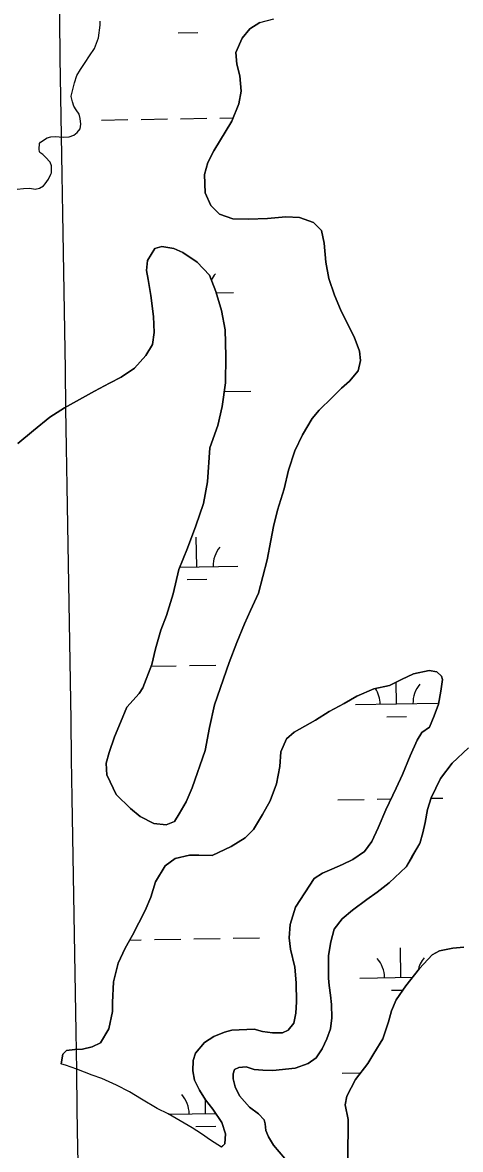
# Model space of a CAD drawing. Extents: x 3855477 to 3893699, y 299188 to 325115.
# Drawn here: x 3870026 to 3870559, y 320978 to 322349 of the extents above; entities that cross this region are included whole.
import ezdxf

# ---------------------------------------------------------------- set-up
doc = ezdxf.new("R2010")
doc.units = 0
for name, color, linetype in [('V-GRID-MAJR', 7, 'Continuous'), ('V-TOPO-SHOR', 7, 'Continuous'), ('V-WETL-SWMP', 7, 'Continuous')]:
    doc.layers.add(name, color=color, linetype=linetype)

msp = doc.modelspace()

# ---------------------------------------------------------------- linework, layer by layer
at = {"layer": 'V-GRID-MAJR'}
msp.add_spline([(3870354.6, 304789.8), (3870305.8, 307816.8), (3870207.9, 313876.8), (3870110.1, 319936.8), (3870061.1, 322969.9)], degree=3, dxfattribs=at)
at = {"layer": 'V-TOPO-SHOR'}
msp.add_line((3870267.8, 320981.2), (3870267.8, 320981.2), dxfattribs=at)
for points in [[(3870019.4, 322146.7), (3870026.9, 322147.6), (3870034.8, 322147.7), (3870041.1, 322146.6), (3870046.6, 322147.9), (3870051.3, 322150.7), (3870053.3, 322153.1), (3870057.6, 322158.7), (3870060.2, 322164.7), (3870061, 322166.6), (3870061.3, 322173.8), (3870061.3, 322174.9), (3870059.6, 322179.3), (3870053.6, 322185.5), (3870050.4, 322188.6), (3870046.8, 322191.3), (3870046.4, 322192.1), (3870046, 322195.3), (3870046.3, 322202), (3870047.9, 322203.6), (3870055.7, 322209.2), (3870060.4, 322210.1), (3870065.5, 322210.6), (3870075.4, 322209.9), (3870082.5, 322210.4), (3870088.4, 322212.4), (3870092.3, 322215.7), (3870095.8, 322220.1), (3870096.9, 322225.6), (3870096, 322232.7), (3870094.8, 322237.8), (3870091.2, 322243.3), (3870088.3, 322247.6), (3870086.7, 322252.7), (3870085, 322259.4), (3870085, 322259.8), (3870085.4, 322261.4), (3870089.1, 322276.1), (3870091.8, 322284.8), (3870096.4, 322292), (3870102.2, 322300.7), (3870107.3, 322308.7), (3870113.5, 322317.9), (3870118.4, 322330.6), (3870120.2, 322346), (3870120.5, 322350.8)], [(3870201, 321627.9), (3870194.3, 321610.2), (3870187.7, 321587.2), (3870183.1, 321568.5), (3870172.3, 321540.1), (3870167.6, 321533.1), (3870152.9, 321516.4), (3870145.2, 321497.6), (3870137.9, 321480.4), (3870131.3, 321461.1), (3870127.7, 321448.3), (3870128.4, 321433.9), (3870129, 321433.4), (3870140, 321410.1), (3870157.3, 321393.2), (3870169.1, 321383.3), (3870185.8, 321375), (3870200.7, 321373.1), (3870210.8, 321377.5), (3870216.5, 321386.6), (3870224.9, 321401.1), (3870232.1, 321418.3), (3870248, 321463.8), (3870253.5, 321491.6), (3870259.5, 321519.4), (3870277.5, 321570.9), (3870286.7, 321595), (3870296, 321618), (3870303.3, 321634.1), (3870313.1, 321655.1), (3870323.7, 321695.7), (3870328.2, 321719.3), (3870331.2, 321736.4), (3870336.2, 321756.2), (3870344.4, 321781.9), (3870349.4, 321804.9), (3870357.1, 321828.4), (3870366.4, 321847.7), (3870378.4, 321867.6), (3870386.8, 321877.9), (3870402.6, 321893), (3870414.2, 321904.4), (3870423.7, 321913), (3870434.2, 321925.5), (3870437.2, 321938.3), (3870436, 321949.5), (3870429.3, 321967), (3870420.6, 321984.5), (3870412.9, 322000.3), (3870405.7, 322017.8), (3870398.5, 322038), (3870395, 322057.7), (3870393.1, 322081.1), (3870389.7, 322096.5), (3870380, 322106), (3870362.8, 322112.2), (3870346.3, 322113), (3870323.9, 322111.1), (3870301, 322110.3), (3870281.8, 322110.5), (3870265.7, 322116.2), (3870254.9, 322126.7), (3870248.3, 322142.1), (3870247.5, 322164.4), (3870251.5, 322178.9), (3870258.8, 322193.4), (3870280.7, 322229.4), (3870289, 322250.3), (3870291.9, 322265.8), (3870290.1, 322284.5), (3870286.7, 322298.8), (3870285.4, 322312.7), (3870293.2, 322330.4), (3870302.6, 322341.7), (3870314.8, 322349.3), (3870331.8, 322353.8)], [(3870020, 321837.1), (3870039, 321852.9), (3870059, 321869.1), (3870077, 321880.6), (3870113.5, 321900.8), (3870131.5, 321910.6), (3870145.8, 321917.8), (3870162.2, 321928.7), (3870175.8, 321944.3), (3870184.2, 321957.8), (3870186.1, 321972.2), (3870185.3, 321991.9), (3870181.8, 322017.4), (3870178.8, 322036.6), (3870176.6, 322047.8), (3870178, 322060), (3870186.8, 322074.6), (3870195.3, 322076.8), (3870209.8, 322074.3), (3870221, 322069.7), (3870238.3, 322057.7), (3870253.4, 322041.9), (3870261.1, 322022.3), (3870267.9, 321998.9), (3870272.5, 321975.5), (3870273.4, 321943.5), (3870272.8, 321911), (3870268.9, 321882.1), (3870263.4, 321859.1), (3870253.6, 321831.8), (3870251, 321790.7), (3870246, 321764), (3870236.8, 321737.2), (3870226.5, 321709.9), (3870216.2, 321684.1), (3870209.1, 321654.2), (3870201, 321627.9)], [(3870268.1, 320981.5), (3870272, 320985), (3870272.9, 320997.2), (3870268.4, 321011), (3870257.6, 321027.3), (3870248.4, 321038.8), (3870241.3, 321050.4), (3870235.3, 321062.5), (3870233.1, 321074.2), (3870233.4, 321086.4), (3870236.5, 321095.4), (3870247.5, 321108.3), (3870258.5, 321115.9), (3870271.7, 321120.9), (3870280.7, 321123.6), (3870307.7, 321124.5), (3870317.8, 321122), (3870330.1, 321120.1), (3870342.3, 321120.2), (3870349.1, 321123.5), (3870355.9, 321132.1), (3870358.4, 321144.3), (3870359.3, 321158.1), (3870358.9, 321180.9), (3870357.1, 321200), (3870352, 321222.2), (3870350.2, 321236), (3870351.6, 321251.9), (3870358.2, 321273.3), (3870380.6, 321308.1), (3870391.1, 321314.6), (3870402.1, 321319.5), (3870415.3, 321325), (3870428, 321331), (3870442.2, 321340.7), (3870451, 321353.1), (3870458.8, 321369.6), (3870468, 321391.5), (3870480.4, 321417.7), (3870488.1, 321434.7), (3870497.4, 321457.2), (3870506.1, 321476.4), (3870511.8, 321485.5), (3870521.3, 321492), (3870526.9, 321505.9), (3870532, 321520.2), (3870535, 321535.7), (3870536.9, 321550), (3870535.8, 321554.3), (3870529.9, 321559.5), (3870520.9, 321561), (3870501.8, 321557), (3870487.1, 321549.9), (3870472.3, 321542.8), (3870453.3, 321538.8), (3870432.7, 321530), (3870417.4, 321520.8), (3870399, 321511), (3870382.2, 321500.7), (3870356.4, 321486), (3870346.9, 321477.9), (3870340.2, 321461.9), (3870338.9, 321444.4), (3870334.9, 321423.1), (3870327.3, 321402.3), (3870317.9, 321385.7), (3870307, 321367.5), (3870296.6, 321357.3), (3870279.7, 321347), (3870256.5, 321336.1), (3870240.6, 321336.4), (3870228.9, 321336.2), (3870211.5, 321332.3), (3870199.4, 321323.6), (3870187.5, 321303.8), (3870181.9, 321285.2), (3870175.2, 321269.2), (3870159.7, 321239.2), (3870150.9, 321223.2), (3870142.1, 321205), (3870136.6, 321182.1), (3870135.4, 321157.2), (3870135.5, 321146), (3870131, 321125.3), (3870120.6, 321108.2), (3870110.6, 321103.3), (3870099, 321100.4), (3870089.4, 321099.8), (3870079.4, 321098.6), (3870074.7, 321094.3), (3870072.8, 321082.4)], [(3870568.6, 321467.1), (3870548.7, 321448.2), (3870534.6, 321429.5), (3870523.3, 321406), (3870518.7, 321392.1), (3870515.7, 321376.2), (3870513.2, 321363.4), (3870509.2, 321350.6), (3870499.9, 321334.5), (3870492.6, 321322.2), (3870472.2, 321302.9), (3870457.5, 321291.5), (3870444.9, 321282.3), (3870427.5, 321269.4), (3870414.9, 321259.1), (3870405, 321246.2), (3870401, 321230.8), (3870398, 321214.3), (3870398.2, 321200.5), (3870398.4, 321186.7), (3870399.1, 321177.7), (3870400.8, 321166.1), (3870402, 321154.9), (3870402.2, 321138.5), (3870400.8, 321125.2), (3870396.2, 321112.9), (3870390.6, 321100.6), (3870383.3, 321089.9), (3870373.3, 321082.9), (3870357.5, 321077.4), (3870330.4, 321074.4), (3870318.2, 321074.7), (3870307.6, 321075.6), (3870298, 321078.7), (3870289, 321078), (3870283.7, 321075.8), (3870282.2, 321070.5), (3870282.3, 321064.1), (3870284.5, 321054.6), (3870290, 321043.6), (3870301.9, 321029.9), (3870313.1, 321021.6), (3870320.1, 321014.3), (3870321.2, 321009.5), (3870321.9, 321001.5), (3870325.2, 320993.6), (3870331.1, 320983.6), (3870345.2, 320967.4)], [(3870421.6, 320966.3), (3870421.9, 320981.7), (3870422.2, 320999.7), (3870422, 321014.6), (3870418.6, 321032.6), (3870420.5, 321043.2), (3870430.9, 321063.5), (3870446, 321082.8), (3870453.3, 321095.1), (3870464.2, 321112.8), (3870471.3, 321133.6), (3870474.8, 321146.9), (3870480.5, 321160.2), (3870492.5, 321177.4), (3870509.1, 321198.3), (3870524.3, 321215), (3870533.3, 321219.9), (3870549.7, 321223.3), (3870562.9, 321224.5)], [(3870267.8, 320981.2), (3870254.6, 320989.8), (3870243.8, 320997.5), (3870232.2, 321004.5), (3870203.1, 321021.5), (3870189.6, 321028.1), (3870170.8, 321039.7), (3870156, 321048.6), (3870140.1, 321056.7), (3870122.2, 321064.7), (3870110.6, 321068.9), (3870091.9, 321076.2), (3870078, 321080.8), (3870073.5, 321082.2)]]:
    msp.add_lwpolyline(points, dxfattribs=at)
at = {"layer": 'V-WETL-SWMP'}
for p, q in [((3870118.4, 322330.6), (3870120.2, 322346)), ((3870120.2, 322346), (3870120.5, 322350.8)), ((3870314.8, 322349.3), (3870302.6, 322341.7)), ((3870113.4, 322317.9), (3870118.4, 322330.6)), ((3870215.2, 322336.9), (3870239.2, 322337.3)), ((3870293.2, 322330.4), (3870285.4, 322312.7)), ((3870302.6, 322341.7), (3870293.2, 322330.4)), ((3870107.3, 322308.7), (3870113.4, 322317.9)), ((3870102.2, 322300.7), (3870107.3, 322308.7)), ((3870285.4, 322312.7), (3870286.7, 322298.8)), ((3870091.8, 322284.8), (3870096.4, 322292)), ((3870096.4, 322292), (3870102.2, 322300.7)), ((3870286.7, 322298.8), (3870290.1, 322284.5)), ((3870085.4, 322261.4), (3870089.1, 322276.1)), ((3870089.1, 322276.1), (3870091.8, 322284.8)), ((3870290.1, 322284.5), (3870291.9, 322265.8)), ((3870291.9, 322265.8), (3870289, 322250.3)), ((3870085, 322259.8), (3870085.4, 322261.4)), ((3870085, 322259.4), (3870085, 322259.8)), ((3870086.7, 322252.7), (3870085, 322259.4)), ((3870088.3, 322247.6), (3870086.7, 322252.7)), ((3870289, 322250.3), (3870280.7, 322229.4)), ((3870091.2, 322243.3), (3870088.3, 322247.6)), ((3870094.8, 322237.8), (3870091.2, 322243.3)), ((3870096, 322232.7), (3870094.8, 322237.8)), ((3870095.8, 322220.1), (3870096.9, 322225.6)), ((3870096.9, 322225.6), (3870096, 322232.7)), ((3870122.1, 322230.7), (3870154.1, 322231.2)), ((3870170.1, 322231.5), (3870202.1, 322232)), ((3870218.1, 322232.3), (3870250.1, 322232.8)), ((3870280.7, 322229.4), (3870258.8, 322193.4)), ((3870266.1, 322233.1), (3870282.2, 322233.3)), ((3870047.9, 322203.6), (3870055.7, 322209.2)), ((3870055.7, 322209.2), (3870060.4, 322210.1)), ((3870060.4, 322210.1), (3870065.5, 322210.6)), ((3870065.5, 322210.6), (3870075.4, 322209.9)), ((3870075.4, 322209.9), (3870082.5, 322210.4)), ((3870082.5, 322210.4), (3870088.4, 322212.4)), ((3870088.4, 322212.4), (3870092.3, 322215.7)), ((3870092.3, 322215.7), (3870095.8, 322220.1)), ((3870046, 322195.3), (3870046.3, 322202)), ((3870046.4, 322192.1), (3870046, 322195.3)), ((3870046.3, 322202), (3870047.9, 322203.6)), ((3870258.8, 322193.4), (3870251.5, 322178.9)), ((3870046.8, 322191.3), (3870046.4, 322192.1)), ((3870050.4, 322188.6), (3870046.8, 322191.3)), ((3870053.6, 322185.5), (3870050.4, 322188.6)), ((3870059.6, 322179.3), (3870053.6, 322185.5)), ((3870061.3, 322174.9), (3870059.6, 322179.3)), ((3870060.2, 322164.7), (3870061, 322166.6)), ((3870061, 322166.6), (3870061.3, 322173.8)), ((3870061.3, 322173.8), (3870061.3, 322174.9)), ((3870251.5, 322178.9), (3870247.5, 322164.4)), ((3870051.3, 322150.7), (3870053.3, 322153.1)), ((3870053.3, 322153.1), (3870057.6, 322158.7)), ((3870057.6, 322158.7), (3870060.2, 322164.7)), ((3870247.5, 322164.4), (3870248.3, 322142.1)), ((3870019.4, 322146.7), (3870026.9, 322147.6)), ((3870026.9, 322147.6), (3870034.8, 322147.7)), ((3870034.8, 322147.7), (3870041.1, 322146.6)), ((3870041.1, 322146.6), (3870046.6, 322147.9)), ((3870046.6, 322147.9), (3870051.3, 322150.7)), ((3870248.3, 322142.1), (3870254.9, 322126.7)), ((3870254.9, 322126.7), (3870265.7, 322116.2)), ((3870265.7, 322116.2), (3870281.8, 322110.5)), ((3870301, 322110.3), (3870323.9, 322111.1)), ((3870323.9, 322111.1), (3870346.3, 322113)), ((3870346.3, 322113), (3870362.8, 322112.2)), ((3870362.8, 322112.2), (3870380, 322106)), ((3870281.8, 322110.5), (3870301, 322110.3)), ((3870380, 322106), (3870389.7, 322096.5)), ((3870389.7, 322096.5), (3870393.1, 322081.1)), ((3870186.8, 322074.6), (3870178, 322060)), ((3870195.3, 322076.8), (3870186.8, 322074.6)), ((3870209.8, 322074.3), (3870195.3, 322076.8)), ((3870221, 322069.7), (3870209.8, 322074.3)), ((3870238.3, 322057.7), (3870221, 322069.7)), ((3870393.1, 322081.1), (3870395, 322057.7)), ((3870178, 322060), (3870176.6, 322047.8)), ((3870253.4, 322041.9), (3870238.3, 322057.7)), ((3870395, 322057.7), (3870398.5, 322038)), ((3870176.6, 322047.8), (3870178.8, 322036.6)), ((3870178.8, 322036.6), (3870181.8, 322017.4)), ((3870261.1, 322022.3), (3870253.4, 322041.9)), ((3870398.5, 322038), (3870405.7, 322017.8)), ((3870181.8, 322017.4), (3870185.3, 321991.9)), ((3870267.9, 321998.9), (3870261.1, 322022.3)), ((3870261.7, 322020.4), (3870282.4, 322020.7)), ((3870405.7, 322017.8), (3870412.9, 322000.3)), ((3870185.3, 321991.9), (3870186.1, 321972.2)), ((3870272.5, 321975.5), (3870267.9, 321998.9)), ((3870412.9, 322000.3), (3870420.6, 321984.5)), ((3870273.4, 321943.5), (3870272.5, 321975.5)), ((3870420.6, 321984.5), (3870429.3, 321967)), ((3870186.1, 321972.2), (3870184.2, 321957.8)), ((3870429.3, 321967), (3870436, 321949.5)), ((3870184.2, 321957.8), (3870175.8, 321944.3)), ((3870436, 321949.5), (3870437.2, 321938.3)), ((3870175.8, 321944.3), (3870162.2, 321928.7)), ((3870272.8, 321911), (3870273.4, 321943.5)), ((3870437.2, 321938.3), (3870434.2, 321925.5)), ((3870162.2, 321928.7), (3870145.8, 321917.8)), ((3870434.2, 321925.5), (3870423.7, 321913)), ((3870131.5, 321910.6), (3870113.5, 321900.8)), ((3870145.8, 321917.8), (3870131.5, 321910.6)), ((3870268.9, 321882.1), (3870272.8, 321911)), ((3870423.7, 321913), (3870414.2, 321904.4)), ((3870113.5, 321900.8), (3870077, 321880.6)), ((3870271.5, 321900.4), (3870303.5, 321900.9)), ((3870402.6, 321893), (3870386.8, 321877.9)), ((3870414.2, 321904.4), (3870402.6, 321893)), ((3870077, 321880.6), (3870059, 321869.1)), ((3870263.4, 321859.1), (3870268.9, 321882.1)), ((3870386.8, 321877.9), (3870378.4, 321867.6)), ((3870059, 321869.1), (3870039, 321852.9)), ((3870378.4, 321867.6), (3870366.4, 321847.7)), ((3870039, 321852.9), (3870020, 321837.1)), ((3870253.6, 321831.8), (3870263.4, 321859.1)), ((3870366.4, 321847.7), (3870357.1, 321828.4)), ((3870251, 321790.7), (3870253.6, 321831.8)), ((3870357.1, 321828.4), (3870349.4, 321804.9)), ((3870349.4, 321804.9), (3870344.4, 321781.9)), ((3870246, 321764), (3870251, 321790.7)), ((3870344.4, 321781.9), (3870336.2, 321756.2)), ((3870236.8, 321737.2), (3870246, 321764)), ((3870336.2, 321756.2), (3870331.2, 321736.4)), ((3870226.5, 321709.9), (3870236.8, 321737.2)), ((3870331.2, 321736.4), (3870328.2, 321719.3)), ((3870237.8, 321687.2), (3870237.2, 321723.2)), ((3870328.2, 321719.3), (3870323.7, 321695.7)), ((3870216.2, 321684.1), (3870226.5, 321709.9)), ((3870217.3, 321686.9), (3870287.8, 321688.1)), ((3870323.7, 321695.7), (3870313.1, 321655.1)), ((3870209.1, 321654.2), (3870216.2, 321684.1)), ((3870226.1, 321671.6), (3870250, 321672)), ((3870201, 321627.9), (3870209.1, 321654.2)), ((3870313.1, 321655.1), (3870303.3, 321634.1)), ((3870303.3, 321634.1), (3870296, 321618)), ((3870194.3, 321610.2), (3870201, 321627.9)), ((3870296, 321618), (3870286.7, 321595)), ((3870187.7, 321587.2), (3870194.3, 321610.2)), ((3870286.7, 321595), (3870277.5, 321570.9)), ((3870183.1, 321568.5), (3870187.7, 321587.2)), ((3870172.3, 321540.1), (3870183.1, 321568.5)), ((3870182.3, 321566.3), (3870212.9, 321566.8)), ((3870228.9, 321567), (3870260.9, 321567.5)), ((3870277.5, 321570.9), (3870259.5, 321519.4)), ((3870167.6, 321533.1), (3870172.3, 321540.1)), ((3870481, 321520.4), (3870480.6, 321546.8)), ((3870152.9, 321516.4), (3870167.6, 321533.1)), ((3870431, 321519.6), (3870531, 321521.2)), ((3870145.2, 321497.6), (3870152.9, 321516.4)), ((3870259.5, 321519.4), (3870253.5, 321491.6)), ((3870137.9, 321480.4), (3870145.2, 321497.6)), ((3870469.3, 321504.7), (3870493.3, 321505.1)), ((3870131.3, 321461.1), (3870137.9, 321480.4)), ((3870253.5, 321491.6), (3870248, 321463.8)), ((3870127.7, 321448.3), (3870131.3, 321461.1)), ((3870248, 321463.8), (3870232.1, 321418.3)), ((3870128.4, 321433.9), (3870127.7, 321448.3)), ((3870129, 321433.4), (3870128.4, 321433.9)), ((3870140, 321410.1), (3870129, 321433.4)), ((3870232.1, 321418.3), (3870224.9, 321401.1)), ((3870157.3, 321393.2), (3870140, 321410.1)), ((3870224.9, 321401.1), (3870216.5, 321386.6)), ((3870409.5, 321403.8), (3870441.5, 321404.3)), ((3870457.5, 321404.5), (3870474.3, 321404.8)), ((3870523.2, 321405.6), (3870537.5, 321405.8)), ((3870169.1, 321383.3), (3870157.3, 321393.2)), ((3870216.5, 321386.6), (3870210.8, 321377.5)), ((3870185.8, 321375), (3870169.1, 321383.3)), ((3870200.7, 321373.1), (3870185.8, 321375)), ((3870210.8, 321377.5), (3870200.7, 321373.1)), ((3870156.3, 321233.1), (3870170.3, 321233.3)), ((3870186.3, 321233.6), (3870218.3, 321234.1)), ((3870234.3, 321234.4), (3870266.3, 321234.9)), ((3870282.3, 321235.2), (3870314.3, 321235.7)), ((3870486.4, 321187.7), (3870485.9, 321223.7)), ((3870436.4, 321186.9), (3870500.9, 321188)), ((3870474.7, 321172.1), (3870488.9, 321172.3)), ((3870414.9, 321071.1), (3870437.1, 321071.5)), ((3870248.6, 321022), (3870248.4, 321038.9)), ((3870203.6, 321021.2), (3870261, 321022.2)), ((3870236.9, 321006.4), (3870260.9, 321006.7))]:
    msp.add_line(p, q, dxfattribs=at)
for points in [[(3870267.8, 320981.2), (3870267.8, 320981.2), (3870254.6, 320989.8), (3870243.8, 320997.5), (3870232.2, 321004.5), (3870203.1, 321021.5), (3870189.6, 321028.1), (3870170.8, 321039.7), (3870156, 321048.6), (3870140.1, 321056.7), (3870122.2, 321064.7), (3870110.6, 321068.9), (3870091.9, 321076.2), (3870078, 321080.8), (3870073.5, 321082.2), (3870072.8, 321082.4), (3870074.7, 321094.3), (3870079.4, 321098.6), (3870089.4, 321099.8), (3870099, 321100.4), (3870110.6, 321103.3), (3870120.6, 321108.2), (3870131, 321125.3), (3870135.5, 321146), (3870135.4, 321157.2), (3870136.6, 321182.1), (3870142.1, 321205), (3870150.9, 321223.2), (3870159.7, 321239.2), (3870175.2, 321269.2), (3870181.9, 321285.2), (3870187.5, 321303.8), (3870199.4, 321323.6), (3870211.5, 321332.3), (3870228.9, 321336.2), (3870240.6, 321336.4), (3870256.5, 321336.1), (3870279.7, 321347), (3870296.6, 321357.3), (3870307, 321367.5), (3870317.9, 321385.7), (3870327.3, 321402.3), (3870334.9, 321423.1), (3870338.9, 321444.4), (3870340.2, 321461.9), (3870346.9, 321477.9), (3870356.4, 321486), (3870382.2, 321500.7), (3870399, 321511), (3870417.4, 321520.8), (3870432.7, 321530), (3870453.3, 321538.8), (3870472.3, 321542.8), (3870487.1, 321549.9), (3870501.8, 321557), (3870520.9, 321561), (3870529.9, 321559.5), (3870535.8, 321554.3), (3870536.9, 321550), (3870535, 321535.7), (3870532, 321520.2), (3870526.9, 321505.9), (3870521.3, 321492), (3870511.8, 321485.5), (3870506.1, 321476.4), (3870497.4, 321457.2), (3870488.1, 321434.7), (3870480.4, 321417.7), (3870468, 321391.5), (3870458.8, 321369.6), (3870451, 321353.1), (3870442.2, 321340.7), (3870428, 321331), (3870415.3, 321325), (3870402.1, 321319.5), (3870391.1, 321314.6), (3870380.6, 321308.1), (3870358.2, 321273.3), (3870351.6, 321251.9), (3870350.2, 321236), (3870352, 321222.2), (3870357.1, 321200), (3870358.9, 321180.9), (3870359.3, 321158.1), (3870358.4, 321144.3), (3870355.9, 321132.1), (3870349.1, 321123.5), (3870342.3, 321120.2), (3870330.1, 321120.1), (3870317.8, 321122), (3870307.7, 321124.5), (3870280.7, 321123.6), (3870271.7, 321120.9), (3870258.5, 321115.9), (3870247.5, 321108.3), (3870236.5, 321095.4), (3870233.4, 321086.4), (3870233.1, 321074.2), (3870235.3, 321062.5), (3870241.3, 321050.4), (3870248.4, 321038.8)], [(3870345.2, 320967.4), (3870331.1, 320983.6), (3870325.2, 320993.6), (3870321.9, 321001.5), (3870321.2, 321009.5), (3870320.1, 321014.3), (3870313.1, 321021.6), (3870301.9, 321029.9), (3870290, 321043.6), (3870284.5, 321054.6), (3870282.3, 321064.1), (3870282.2, 321070.5), (3870283.7, 321075.8), (3870289, 321078), (3870298, 321078.7), (3870307.6, 321075.6), (3870318.2, 321074.7), (3870330.4, 321074.4), (3870357.5, 321077.4), (3870373.3, 321082.9), (3870383.3, 321089.9), (3870390.6, 321100.6), (3870396.2, 321112.9), (3870400.8, 321125.2), (3870402.3, 321138.5), (3870402, 321154.9), (3870400.8, 321166.1), (3870399.1, 321177.7), (3870398.4, 321186.7), (3870398.2, 321200.5), (3870398, 321214.3), (3870401, 321230.8), (3870405, 321246.2), (3870414.9, 321259.1), (3870427.5, 321269.4), (3870444.9, 321282.3), (3870457.5, 321291.5), (3870472.2, 321302.9), (3870492.6, 321322.2), (3870499.8, 321334.5), (3870509.2, 321350.6), (3870513.2, 321363.4), (3870515.7, 321376.2), (3870518.7, 321392.1), (3870523.3, 321406), (3870534.6, 321429.5), (3870548.7, 321448.2), (3870568.6, 321467.1)], [(3870562.9, 321224.5), (3870549.7, 321223.3), (3870533.3, 321219.9), (3870524.3, 321215), (3870509.1, 321198.3), (3870492.5, 321177.4), (3870480.5, 321160.2), (3870474.8, 321146.9), (3870471.3, 321133.6), (3870464.2, 321112.8), (3870453.3, 321095.1), (3870446, 321082.8), (3870430.9, 321063.5), (3870420.5, 321043.2), (3870418.6, 321032.6)], [(3870248.4, 321038.8), (3870257.6, 321027.3), (3870268.4, 321011), (3870272.9, 320997.2), (3870272, 320985), (3870267.8, 320981.2)], [(3870418.6, 321032.6), (3870422, 321014.6), (3870422.2, 320999.7), (3870421.9, 320981.7), (3870421.6, 320966.3)]]:
    msp.add_lwpolyline(points, dxfattribs=at)
for centre, start, end in [((3870287.6, 322021.2), 140.1615, 154.9708), ((3870293, 321688.6), 140.1615, 181.7052), ((3870182.6, 321686.8), 0.1615, 2.0564), ((3870425.8, 321519.9), 0.1615, 33.1542), ((3870536.2, 321521.7), 140.1615, 181.7052), ((3870431.2, 321187.3), 0.1615, 41.7052), ((3870541.7, 321189.1), 140.1615, 169.2837), ((3870193.4, 321021.6), 0.1615, 41.7052)]:
    msp.add_arc(centre, 35.2, start, end, dxfattribs=at)

doc.saveas('drawing.dxf')
